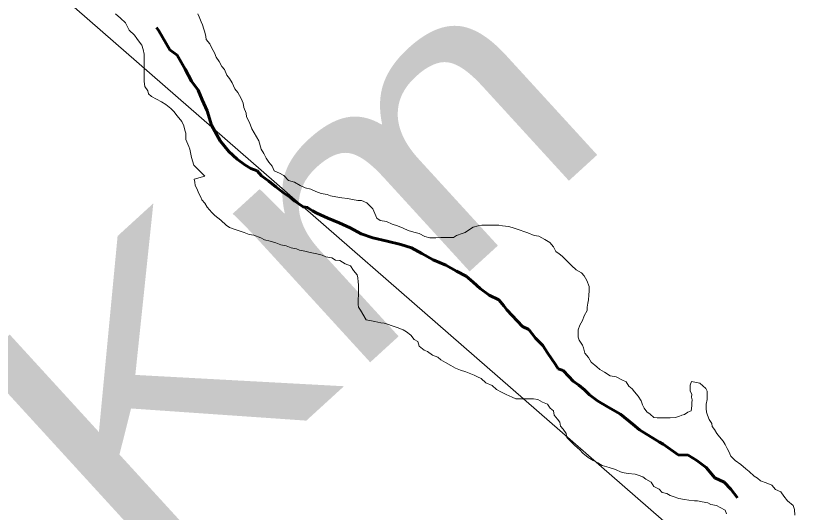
# Model space of a CAD drawing. Extents: x 553962 to 842807, y 8883888 to 9032388.
# Drawn here: x 805957 to 806498, y 9013904 to 9014243 of the extents above; entities that cross this region are included whole.
import ezdxf

# ---------------------------------------------------------------- set-up
doc = ezdxf.new("R2010")
doc.units = 0
doc.header["$LTSCALE"] = 200
doc.linetypes.add('LONG_DASH_SHORT_DASH', pattern=[9.9, 6, -1.2, 1.5, -1.2])
doc.layers.add('1', color=7, linetype='Continuous', lineweight=13)

msp = doc.modelspace()

# ---------------------------------------------------------------- linework, layer by layer
at = {"layer": '1'}
for points in [[(814298.1, 9008867.1), (813458.2, 9010635.2), (812579.3, 9010752.6), (811652, 9011619.1), (810558.4, 9011741.7), (810194, 9012370), (808313, 9013341.6), (806825.8, 9013525.4), (805531, 9014654.6), (804656.1, 9014532)], [(806072.8, 9014162.6), (806072, 9014164.6), (806071.3, 9014167.6), (806070.1, 9014170.6), (806066.8, 9014174.4), (806064.6, 9014177.4), (806062.4, 9014179.4), (806059.1, 9014182.2), (806056.2, 9014184), (806052.7, 9014185.7), (806049.4, 9014187.5), (806047.2, 9014189.5), (806046.7, 9014191.5), (806044.7, 9014194.3), (806044.3, 9014197.8), (806044.3, 9014199.8), (806044.3, 9014203.8), (806044.3, 9014208.1), (806044.4, 9014211.8), (806044.4, 9014214.6), (806044.2, 9014216.6), (806043.7, 9014219.6), (806042.7, 9014222.6), (806041.2, 9014224.6), (806039.2, 9014227.1), (806037.7, 9014229.4), (806034, 9014232.9), (806031.6, 9014237.9), (806028.1, 9014241), (806024.8, 9014244)], [(806072.8, 9014162.6), (806072, 9014164.6), (806071.3, 9014167.6), (806070.1, 9014170.6), (806066.8, 9014174.4), (806064.6, 9014177.4), (806062.4, 9014179.4), (806059.1, 9014182.2), (806056.2, 9014184), (806052.7, 9014185.7), (806049.4, 9014187.5), (806047.2, 9014189.5), (806046.7, 9014191.5), (806044.7, 9014194.3), (806044.3, 9014197.8), (806044.3, 9014199.8), (806044.3, 9014203.8), (806044.3, 9014208.1), (806044.4, 9014211.8), (806044.4, 9014214.6), (806044.2, 9014216.6), (806043.7, 9014219.6), (806042.7, 9014222.6), (806041.2, 9014224.6), (806039.2, 9014227.1), (806037.7, 9014229.4), (806034, 9014232.9), (806031.6, 9014237.9), (806028.1, 9014241), (806024.8, 9014244)], [(806080.9, 9014244.1), (806081.9, 9014241.9), (806083.3, 9014238.6), (806084.1, 9014236.6), (806085.1, 9014233.6), (806085.8, 9014231.6), (806086.5, 9014228.6), (806086.7, 9014226.6), (806089.2, 9014223.5), (806090.5, 9014220.5), (806092.4, 9014217.5), (806093.4, 9014214.5), (806095.6, 9014211.5), (806097.4, 9014208), (806099.1, 9014206), (806100.8, 9014202.2), (806102.6, 9014199.9), (806104.3, 9014196.9), (806106.2, 9014192.9), (806108.2, 9014190.4), (806110.5, 9014186.1), (806111.9, 9014183.1), (806112.4, 9014180.1), (806113.9, 9014176.3), (806114.1, 9014173.6), (806116.1, 9014169.8), (806117.8, 9014165.5), (806119.3, 9014162.8), (806122.5, 9014157.2), (806124.2, 9014151.7), (806125.9, 9014148.7), (806127.6, 9014145.4), (806129.4, 9014142.7), (806131.6, 9014139.9), (806133.1, 9014136.9), (806136.6, 9014135.1), (806139.6, 9014133.6), (806142.8, 9014130.3), (806147, 9014129), (806150.8, 9014126.8), (806154.2, 9014125.2), (806158, 9014124.2), (806161.5, 9014122.7), (806165.2, 9014121.4), (806169.2, 9014120.6), (806171.5, 9014119.8), (806175.2, 9014119.1), (806179.2, 9014118.3), (806183, 9014117.8), (806186.5, 9014117.2), (806190.2, 9014116.5), (806192.7, 9014116.5), (806196.4, 9014114.9), (806200.4, 9014110.9), (806203.1, 9014104.4), (806205.3, 9014102.8), (806209.8, 9014102.1), (806213.6, 9014100.3), (806217.3, 9014099.3), (806221.1, 9014097.7), (806224.6, 9014096), (806228.3, 9014094.9), (806232.1, 9014093.9), (806235.8, 9014091.9)], [(806080.9, 9014244.1), (806081.9, 9014241.9), (806083.3, 9014238.6), (806084.1, 9014236.6), (806085.1, 9014233.6), (806085.8, 9014231.6), (806086.5, 9014228.6), (806086.7, 9014226.6), (806089.2, 9014223.5), (806090.5, 9014220.5), (806092.4, 9014217.5), (806093.4, 9014214.5), (806095.6, 9014211.5), (806097.4, 9014208), (806099.1, 9014206), (806100.8, 9014202.2), (806102.6, 9014199.9), (806104.3, 9014196.9), (806106.2, 9014192.9), (806108.2, 9014190.4), (806110.5, 9014186.1), (806111.9, 9014183.1), (806112.4, 9014180.1), (806113.9, 9014176.3), (806114.1, 9014173.6), (806116.1, 9014169.8), (806117.8, 9014165.5), (806119.3, 9014162.8), (806122.5, 9014157.2), (806124.2, 9014151.7), (806125.9, 9014148.7), (806127.6, 9014145.4), (806129.4, 9014142.7), (806131.6, 9014139.9), (806133.1, 9014136.9), (806136.6, 9014135.1), (806139.6, 9014133.6), (806142.8, 9014130.3), (806147, 9014129), (806150.8, 9014126.8), (806154.2, 9014125.2), (806158, 9014124.2), (806161.5, 9014122.7), (806165.2, 9014121.4), (806169.2, 9014120.6), (806171.5, 9014119.8), (806175.2, 9014119.1), (806179.2, 9014118.3), (806183, 9014117.8), (806186.5, 9014117.2), (806190.2, 9014116.5), (806192.7, 9014116.5), (806196.4, 9014114.9), (806200.4, 9014110.9), (806203.1, 9014104.4), (806205.3, 9014102.8), (806209.8, 9014102.1), (806213.6, 9014100.3), (806217.3, 9014099.3), (806221.1, 9014097.7), (806224.6, 9014096), (806228.3, 9014094.9), (806232.1, 9014093.9), (806235.8, 9014091.9)], [(806235.8, 9014091.9), (806232.1, 9014093.9), (806228.3, 9014094.9), (806224.6, 9014096), (806221.1, 9014097.7), (806217.3, 9014099.3), (806213.6, 9014100.3), (806209.8, 9014102.1), (806205.3, 9014102.8), (806203.1, 9014104.4), (806200.4, 9014110.9), (806196.4, 9014114.9), (806192.7, 9014116.5), (806190.2, 9014116.5), (806186.5, 9014117.2), (806183, 9014117.8), (806179.2, 9014118.3), (806175.2, 9014119.1), (806171.5, 9014119.8), (806169.2, 9014120.6), (806165.2, 9014121.4), (806161.5, 9014122.7), (806158, 9014124.2), (806154.2, 9014125.2), (806150.8, 9014126.8), (806147, 9014129), (806142.8, 9014130.3), (806139.6, 9014133.6), (806136.6, 9014135.1), (806133.1, 9014136.9), (806131.6, 9014139.9), (806129.4, 9014142.7), (806127.6, 9014145.4), (806125.9, 9014148.7), (806124.2, 9014151.7), (806122.5, 9014157.2), (806119.3, 9014162.8), (806117.8, 9014165.5), (806116.1, 9014169.8), (806114.1, 9014173.6), (806113.9, 9014176.3), (806112.4, 9014180.1), (806111.9, 9014183.1), (806110.5, 9014186.1), (806108.2, 9014190.4), (806106.2, 9014192.9), (806104.3, 9014196.9), (806102.6, 9014199.9), (806100.8, 9014202.2), (806099.1, 9014206), (806097.4, 9014208), (806095.6, 9014211.5), (806093.4, 9014214.5), (806092.4, 9014217.5), (806090.5, 9014220.5), (806089.2, 9014223.5), (806086.7, 9014226.6), (806086.5, 9014228.6), (806085.8, 9014231.6), (806085.1, 9014233.6), (806084.1, 9014236.6), (806083.3, 9014238.6), (806081.9, 9014241.9), (806080.9, 9014244.1)], [(806326.4, 9013967.1), (806324.2, 9013969.9), (806323.7, 9013972.9), (806321.4, 9013974.7), (806319.5, 9013977.4), (806316.2, 9013978.9), (806313, 9013980.5), (806310, 9013981), (806307.2, 9013981), (806303.2, 9013981), (806301, 9013981.1), (806298, 9013981.1), (806295.5, 9013982.3), (806291.5, 9013984.1), (806288.2, 9013985.6), (806284.8, 9013987.4), (806281.8, 9013990.2), (806277.5, 9013992), (806274.3, 9013995), (806271.8, 9013996), (806269.6, 9013997.3), (806266.1, 9013998.6), (806263.8, 9013999.6), (806260.3, 9014000.6), (806256.9, 9014001.9), (806253.6, 9014003.9), (806250.1, 9014005.9), (806246.9, 9014007.7), (806244.7, 9014009.5), (806241.2, 9014011), (806237.7, 9014013.5), (806235.4, 9014014.3), (806232, 9014017.1), (806231, 9014020.3), (806228.5, 9014021.6), (806226.3, 9014024.6), (806223.3, 9014026.9), (806221, 9014028.1), (806217.1, 9014029.9), (806213.6, 9014030.9), (806210.3, 9014032), (806208.1, 9014032.7), (806205.8, 9014033), (806201.8, 9014034), (806195.8, 9014035.1), (806191.9, 9014041.6), (806190.7, 9014043.6), (806190.4, 9014045.6), (806190.4, 9014049.1), (806190.5, 9014051.9), (806190.5, 9014055.4), (806190.5, 9014058.9), (806190.3, 9014060.9), (806190.1, 9014063.7), (806189.6, 9014065.7), (806187.3, 9014068.7), (806185.1, 9014071.9), (806181.4, 9014073.2), (806177.9, 9014075.5), (806174.9, 9014075.8), (806172.4, 9014077.3), (806168.2, 9014078.1), (806165.7, 9014079.3), (806162.2, 9014080.1), (806157.7, 9014081.1), (806153.9, 9014081.9), (806150.4, 9014082.7), (806148.2, 9014083.5), (806144.7, 9014084.2), (806141.2, 9014085.5), (806137.7, 9014086.3), (806134.2, 9014087.6), (806130.2, 9014088.8), (806126.5, 9014089.6), (806124, 9014091.1), (806119.2, 9014092.9), (806116, 9014093.4), (806112.5, 9014094.7), (806107, 9014096.5), (806102.5, 9014098), (806100.3, 9014099.8), (806096.6, 9014103.1), (806092.6, 9014106.3), (806090.6, 9014108.4), (806087.4, 9014111.9), (806085.6, 9014114.7), (806083.7, 9014116.9), (806082.9, 9014118.9), (806081.7, 9014121.4), (806080.2, 9014124.7), (806079.2, 9014126.7), (806078.8, 9014129), (806078.5, 9014131), (806085.8, 9014133.2), (806078.3, 9014140.7), (806076.6, 9014146), (806076.1, 9014148.3), (806075.4, 9014151.5), (806074.7, 9014153.5), (806072.7, 9014158.3), (806072.8, 9014162.6)], [(806326.4, 9013967.1), (806324.2, 9013969.9), (806323.7, 9013972.9), (806321.4, 9013974.7), (806319.5, 9013977.4), (806316.2, 9013978.9), (806313, 9013980.5), (806310, 9013981), (806307.2, 9013981), (806303.2, 9013981), (806301, 9013981.1), (806298, 9013981.1), (806295.5, 9013982.3), (806291.5, 9013984.1), (806288.2, 9013985.6), (806284.8, 9013987.4), (806281.8, 9013990.2), (806277.5, 9013992), (806274.3, 9013995), (806271.8, 9013996), (806269.6, 9013997.3), (806266.1, 9013998.6), (806263.8, 9013999.6), (806260.3, 9014000.6), (806256.9, 9014001.9), (806253.6, 9014003.9), (806250.1, 9014005.9), (806246.9, 9014007.7), (806244.7, 9014009.5), (806241.2, 9014011), (806237.7, 9014013.5), (806235.4, 9014014.3), (806232, 9014017.1), (806231, 9014020.3), (806228.5, 9014021.6), (806226.3, 9014024.6), (806223.3, 9014026.9), (806221, 9014028.1), (806217.1, 9014029.9), (806213.6, 9014030.9), (806210.3, 9014032), (806208.1, 9014032.7), (806205.8, 9014033), (806201.8, 9014034), (806195.8, 9014035.1), (806191.9, 9014041.6), (806190.7, 9014043.6), (806190.4, 9014045.6), (806190.4, 9014049.1), (806190.5, 9014051.9), (806190.5, 9014055.4), (806190.5, 9014058.9), (806190.3, 9014060.9), (806190.1, 9014063.7), (806189.6, 9014065.7), (806187.3, 9014068.7), (806185.1, 9014071.9), (806181.4, 9014073.2), (806177.9, 9014075.5), (806174.9, 9014075.8), (806172.4, 9014077.3), (806168.2, 9014078.1), (806165.7, 9014079.3), (806162.2, 9014080.1), (806157.7, 9014081.1), (806153.9, 9014081.9), (806150.4, 9014082.7), (806148.2, 9014083.5), (806144.7, 9014084.2), (806141.2, 9014085.5), (806137.7, 9014086.3), (806134.2, 9014087.6), (806130.2, 9014088.8), (806126.5, 9014089.6), (806124, 9014091.1), (806119.2, 9014092.9), (806116, 9014093.4), (806112.5, 9014094.7), (806107, 9014096.5), (806102.5, 9014098), (806100.3, 9014099.8), (806096.6, 9014103.1), (806092.6, 9014106.3), (806090.6, 9014108.4), (806087.4, 9014111.9), (806085.6, 9014114.7), (806083.7, 9014116.9), (806082.9, 9014118.9), (806081.7, 9014121.4), (806080.2, 9014124.7), (806079.2, 9014126.7), (806078.8, 9014129), (806078.5, 9014131), (806085.8, 9014133.2), (806078.3, 9014140.7), (806076.6, 9014146), (806076.1, 9014148.3), (806075.4, 9014151.5), (806074.7, 9014153.5), (806072.7, 9014158.3), (806072.8, 9014162.6)], [(806235.8, 9014091.9), (806239.3, 9014091.1), (806241.3, 9014091.1), (806243.3, 9014091.1), (806246.8, 9014091.3), (806249.8, 9014091.3), (806253.5, 9014091.3), (806255.5, 9014091.2), (806257.6, 9014092.7), (806261.3, 9014094), (806263.3, 9014094.7), (806266.3, 9014096.7), (806268.8, 9014098.4), (806272.4, 9014099.2), (806274.9, 9014099.6), (806278.9, 9014099.6), (806282.4, 9014099.6), (806286.4, 9014099.6), (806288.9, 9014099.3), (806292.9, 9014098.8), (806295.6, 9014098), (806300.3, 9014096.5), (806304.1, 9014095.2), (806306.3, 9014094.4), (806310.6, 9014092.6), (806313.8, 9014092.1), (806317.8, 9014089.8), (806321.3, 9014087.8), (806323.8, 9014084.8), (806325.2, 9014081.8), (806327.5, 9014080), (806329.7, 9014078.5), (806333, 9014075.2), (806335.9, 9014072.2), (806339.2, 9014069.2), (806342.9, 9014067.1), (806344.6, 9014065.1), (806346.4, 9014061.9), (806348.1, 9014057.8), (806348.1, 9014054.8), (806347.8, 9014051.8), (806347.5, 9014048.6), (806347.2, 9014046.3), (806346.7, 9014043.6), (806346.7, 9014041.3), (806344.7, 9014037.8), (806343.4, 9014034.6), (806341.6, 9014031.3), (806340.6, 9014028.1), (806340.6, 9014025.1), (806340.6, 9014023.1), (806341.3, 9014021.1), (806343.5, 9014017.8), (806344.2, 9014015.8), (806345.2, 9014012.3), (806347.5, 9014009.3), (806349.4, 9014006), (806353.2, 9014003), (806355.4, 9014001.2), (806358.6, 9013999.2), (806362.4, 9013996.7), (806366.4, 9013996.1), (806370.3, 9013994.1), (806373.3, 9013992.6), (806375.1, 9013989.8), (806377.3, 9013987.8), (806379, 9013985.8), (806381.5, 9013982.8), (806383.5, 9013979.8), (806384.5, 9013977), (806385.7, 9013974.7), (806387.4, 9013972.2), (806389.7, 9013970.5), (806392.2, 9013968.4), (806394.4, 9013968.2), (806396.7, 9013968.2), (806399.2, 9013968.1), (806401.2, 9013968.1), (806403.4, 9013968.1), (806406.7, 9013968.3), (806409.2, 9013969.1), (806411.2, 9013969.8), (806413.2, 9013970.3), (806415.5, 9013972), (806417.7, 9013972.8), (806418.2, 9013976.3), (806418.2, 9013978.3), (806418.3, 9013980.3), (806418, 9013982.3), (806418.1, 9013984.3), (806417.1, 9013986.3), (806417.1, 9013988.5), (806417.1, 9013990.5), (806417.9, 9013993), (806423.6, 9013991.8), (806427.6, 9013988.2), (806428.6, 9013986.2), (806428.5, 9013983), (806428.5, 9013980.7), (806428, 9013977.5), (806428, 9013974.5)], [(806235.8, 9014091.9), (806239.3, 9014091.1), (806241.3, 9014091.1), (806243.3, 9014091.1), (806246.8, 9014091.3), (806249.8, 9014091.3), (806253.5, 9014091.3), (806255.5, 9014091.2), (806257.6, 9014092.7), (806261.3, 9014094), (806263.3, 9014094.7), (806266.3, 9014096.7), (806268.8, 9014098.4), (806272.4, 9014099.2), (806274.9, 9014099.6), (806278.9, 9014099.6), (806282.4, 9014099.6), (806286.4, 9014099.6), (806288.9, 9014099.3), (806292.9, 9014098.8), (806295.6, 9014098), (806300.3, 9014096.5), (806304.1, 9014095.2), (806306.3, 9014094.4), (806310.6, 9014092.6), (806313.8, 9014092.1), (806317.8, 9014089.8), (806321.3, 9014087.8), (806323.8, 9014084.8), (806325.2, 9014081.8), (806327.5, 9014080), (806329.7, 9014078.5), (806333, 9014075.2), (806335.9, 9014072.2), (806339.2, 9014069.2), (806342.9, 9014067.1), (806344.6, 9014065.1), (806346.4, 9014061.9), (806348.1, 9014057.8), (806348.1, 9014054.8), (806347.8, 9014051.8), (806347.5, 9014048.6), (806347.2, 9014046.3), (806346.7, 9014043.6), (806346.7, 9014041.3), (806344.7, 9014037.8), (806343.4, 9014034.6), (806341.6, 9014031.3), (806340.6, 9014028.1), (806340.6, 9014025.1), (806340.6, 9014023.1), (806341.3, 9014021.1), (806343.5, 9014017.8), (806344.2, 9014015.8), (806345.2, 9014012.3), (806347.5, 9014009.3), (806349.4, 9014006), (806353.2, 9014003), (806355.4, 9014001.2), (806358.6, 9013999.2), (806362.4, 9013996.7), (806366.4, 9013996.1), (806370.3, 9013994.1), (806373.3, 9013992.6), (806375.1, 9013989.8), (806377.3, 9013987.8), (806379, 9013985.8), (806381.5, 9013982.8), (806383.5, 9013979.8), (806384.5, 9013977), (806385.7, 9013974.7), (806387.4, 9013972.2), (806389.7, 9013970.5), (806392.2, 9013968.4), (806394.4, 9013968.2), (806396.7, 9013968.2), (806399.2, 9013968.1), (806401.2, 9013968.1), (806403.4, 9013968.1), (806406.7, 9013968.3), (806409.2, 9013969.1), (806411.2, 9013969.8), (806413.2, 9013970.3), (806415.5, 9013972), (806417.7, 9013972.8), (806418.2, 9013976.3), (806418.2, 9013978.3), (806418.3, 9013980.3), (806418, 9013982.3), (806418.1, 9013984.3), (806417.1, 9013986.3), (806417.1, 9013988.5), (806417.1, 9013990.5), (806417.9, 9013993), (806423.6, 9013991.8), (806427.6, 9013988.2), (806428.6, 9013986.2), (806428.5, 9013983), (806428.5, 9013980.7), (806428, 9013977.5), (806428, 9013974.5)], [(806428, 9013974.5), (806428, 9013977.5), (806428.5, 9013980.7), (806428.5, 9013983), (806428.6, 9013986.2), (806427.6, 9013988.2), (806423.6, 9013991.8), (806417.9, 9013993), (806417.1, 9013990.5), (806417.1, 9013988.5), (806417.1, 9013986.3), (806418.1, 9013984.3), (806418, 9013982.3), (806418.3, 9013980.3), (806418.2, 9013978.3), (806418.2, 9013976.3), (806417.7, 9013972.8), (806415.5, 9013972), (806413.2, 9013970.3), (806411.2, 9013969.8), (806409.2, 9013969.1), (806406.7, 9013968.3), (806403.4, 9013968.1), (806401.2, 9013968.1), (806399.2, 9013968.1), (806396.7, 9013968.2), (806394.4, 9013968.2), (806392.2, 9013968.4), (806389.7, 9013970.5), (806387.4, 9013972.2), (806385.7, 9013974.7), (806384.5, 9013977), (806383.5, 9013979.8), (806381.5, 9013982.8), (806379, 9013985.8), (806377.3, 9013987.8), (806375.1, 9013989.8), (806373.3, 9013992.6), (806370.3, 9013994.1), (806366.4, 9013996.1), (806362.4, 9013996.7), (806358.6, 9013999.2), (806355.4, 9014001.2), (806353.2, 9014003), (806349.4, 9014006), (806347.5, 9014009.3), (806345.2, 9014012.3), (806344.2, 9014015.8), (806343.5, 9014017.8), (806341.3, 9014021.1), (806340.6, 9014023.1), (806340.6, 9014025.1), (806340.6, 9014028.1), (806341.6, 9014031.3), (806343.4, 9014034.6), (806344.7, 9014037.8), (806346.7, 9014041.3), (806346.7, 9014043.6), (806347.2, 9014046.3), (806347.5, 9014048.6), (806347.8, 9014051.8), (806348.1, 9014054.8), (806348.1, 9014057.8), (806346.4, 9014061.9), (806344.6, 9014065.1), (806342.9, 9014067.1), (806339.2, 9014069.2), (806335.9, 9014072.2), (806333, 9014075.2), (806329.7, 9014078.5), (806327.5, 9014080), (806325.2, 9014081.8), (806323.8, 9014084.8), (806321.3, 9014087.8), (806317.8, 9014089.8), (806313.8, 9014092.1), (806310.6, 9014092.6), (806306.3, 9014094.4), (806304.1, 9014095.2), (806300.3, 9014096.5), (806295.6, 9014098), (806292.9, 9014098.8), (806288.9, 9014099.3), (806286.4, 9014099.6), (806282.4, 9014099.6), (806278.9, 9014099.6), (806274.9, 9014099.6), (806272.4, 9014099.2), (806268.8, 9014098.4), (806266.3, 9014096.7), (806263.3, 9014094.7), (806261.3, 9014094), (806257.6, 9014092.7), (806255.5, 9014091.2), (806253.5, 9014091.3), (806249.8, 9014091.3), (806246.8, 9014091.3), (806243.3, 9014091.1), (806241.3, 9014091.1), (806239.3, 9014091.1), (806235.8, 9014091.9)], [(806428, 9013974.5), (806428.2, 9013971.9), (806428.9, 9013969.9), (806429.9, 9013966.9), (806431.7, 9013964.2), (806432.1, 9013962.2), (806433.6, 9013960.1), (806435.3, 9013957.4), (806437.1, 9013955.1), (806439.6, 9013952.1), (806440.8, 9013949.8), (806442.3, 9013947.1), (806443.5, 9013945.1), (806444.7, 9013942), (806447.7, 9013939), (806451.5, 9013936.2), (806454.9, 9013933.2), (806457.2, 9013931.5), (806460.6, 9013928.2), (806462.9, 9013926.9), (806465.1, 9013925.1), (806468.9, 9013923.6), (806472.8, 9013922.1), (806475.3, 9013919.1), (806478.8, 9013917.5), (806481, 9013914.5), (806483.5, 9013911.5), (806487.2, 9013908.2), (806488.2, 9013905.5), (806488.5, 9013901.7)], [(806428, 9013974.5), (806428.2, 9013971.9), (806428.9, 9013969.9), (806429.9, 9013966.9), (806431.7, 9013964.2), (806432.1, 9013962.2), (806433.6, 9013960.1), (806435.3, 9013957.4), (806437.1, 9013955.1), (806439.6, 9013952.1), (806440.8, 9013949.8), (806442.3, 9013947.1), (806443.5, 9013945.1), (806444.7, 9013942), (806447.7, 9013939), (806451.5, 9013936.2), (806454.9, 9013933.2), (806457.2, 9013931.5), (806460.6, 9013928.2), (806462.9, 9013926.9), (806465.1, 9013925.1), (806468.9, 9013923.6), (806472.8, 9013922.1), (806475.3, 9013919.1), (806478.8, 9013917.5), (806481, 9013914.5), (806483.5, 9013911.5), (806487.2, 9013908.2), (806488.2, 9013905.5), (806488.5, 9013901.7)], [(806488.5, 9013901.7), (806488.2, 9013905.5), (806487.2, 9013908.2), (806483.5, 9013911.5), (806481, 9013914.5), (806478.8, 9013917.5), (806475.3, 9013919.1), (806472.8, 9013922.1), (806468.9, 9013923.6), (806465.1, 9013925.1), (806462.9, 9013926.9), (806460.6, 9013928.2), (806457.2, 9013931.5), (806454.9, 9013933.2), (806451.5, 9013936.2), (806447.7, 9013939), (806444.7, 9013942), (806443.5, 9013945.1), (806442.3, 9013947.1), (806440.8, 9013949.8), (806439.6, 9013952.1), (806437.1, 9013955.1), (806435.3, 9013957.4), (806433.6, 9013960.1), (806432.1, 9013962.2), (806431.7, 9013964.2), (806429.9, 9013966.9), (806428.9, 9013969.9), (806428.2, 9013971.9), (806428, 9013974.5)], [(806441.7, 9013902.5), (806441, 9013905), (806437.5, 9013906.8), (806435, 9013908.3), (806431.2, 9013908.8), (806429, 9013910.1), (806425.2, 9013910.6), (806422, 9013911.4), (806420, 9013911.4), (806416, 9013911.9), (806413.2, 9013912.2), (806409.2, 9013913), (806405.5, 9013914.3), (806403.3, 9013915), (806401, 9013916.3), (806397.8, 9013917.1), (806395.8, 9013919.3), (806392.3, 9013921.1), (806390.3, 9013924.1), (806386.8, 9013926.2), (806384.6, 9013927.7), (806381.6, 9013928.9), (806379.4, 9013929.7), (806374.6, 9013930), (806370.6, 9013930.8), (806365.4, 9013933.1), (806361.6, 9013934.1), (806356.9, 9013935.6), (806353.9, 9013937.4), (806350.7, 9013938.9), (806347.4, 9013940.9), (806343.7, 9013944), (806341.7, 9013946.2), (806338, 9013949.5), (806336, 9013951.5), (806332.8, 9013954.6), (806332.3, 9013957.3), (806330.3, 9013960.3), (806328.6, 9013962.3), (806328.1, 9013965.1), (806326.4, 9013967.1)], [(806441.7, 9013902.5), (806441, 9013905), (806437.5, 9013906.8), (806435, 9013908.3), (806431.2, 9013908.8), (806429, 9013910.1), (806425.2, 9013910.6), (806422, 9013911.4), (806420, 9013911.4), (806416, 9013911.9), (806413.2, 9013912.2), (806409.2, 9013913), (806405.5, 9013914.3), (806403.3, 9013915), (806401, 9013916.3), (806397.8, 9013917.1), (806395.8, 9013919.3), (806392.3, 9013921.1), (806390.3, 9013924.1), (806386.8, 9013926.2), (806384.6, 9013927.7), (806381.6, 9013928.9), (806379.4, 9013929.7), (806374.6, 9013930), (806370.6, 9013930.8), (806365.4, 9013933.1), (806361.6, 9013934.1), (806356.9, 9013935.6), (806353.9, 9013937.4), (806350.7, 9013938.9), (806347.4, 9013940.9), (806343.7, 9013944), (806341.7, 9013946.2), (806338, 9013949.5), (806336, 9013951.5), (806332.8, 9013954.6), (806332.3, 9013957.3), (806330.3, 9013960.3), (806328.6, 9013962.3), (806328.1, 9013965.1), (806326.4, 9013967.1)]]:
    msp.add_lwpolyline(points, dxfattribs=at)
at = {"layer": '1', "linetype": 'LONG_DASH_SHORT_DASH', "lineweight": 60}
for points in [[(806155.9, 9014111.8), (806152.9, 9014112.1), (806149.9, 9014114.3), (806147.1, 9014116.1), (806144.2, 9014118.6), (806139.4, 9014121.7), (806134.2, 9014125.9), (806129.5, 9014129.7), (806124.3, 9014133.5), (806121.5, 9014136.8), (806117, 9014138.5), (806113.1, 9014140.8), (806107.8, 9014144.8), (806102.1, 9014149.9), (806096.2, 9014157.2), (806090.2, 9014168), (806087.3, 9014177.7), (806083.9, 9014185.3), (806081.2, 9014191.8), (806076.7, 9014198.1), (806072.2, 9014206.3), (806066.8, 9014215.9), (806061.8, 9014219.4), (806054.2, 9014232.5), (806052.8, 9014234.8)], [(806155.9, 9014111.8), (806152.9, 9014112.1), (806149.9, 9014114.3), (806147.1, 9014116.1), (806144.2, 9014118.6), (806139.4, 9014121.7), (806134.2, 9014125.9), (806129.5, 9014129.7), (806124.3, 9014133.5), (806121.5, 9014136.8), (806117, 9014138.5), (806113.1, 9014140.8), (806107.8, 9014144.8), (806102.1, 9014149.9), (806096.2, 9014157.2), (806090.2, 9014168), (806087.3, 9014177.7), (806083.9, 9014185.3), (806081.2, 9014191.8), (806076.7, 9014198.1), (806072.2, 9014206.3), (806066.8, 9014215.9), (806061.8, 9014219.4), (806054.2, 9014232.5), (806052.8, 9014234.8)], [(806449.2, 9013913.4), (806444.8, 9013919.3), (806440.1, 9013924.1), (806433.9, 9013927.2), (806427.9, 9013934.2), (806421.5, 9013939), (806415.7, 9013942.5), (806408.7, 9013942.8), (806398.5, 9013950.1), (806396, 9013951.4), (806382.3, 9013960), (806378.1, 9013963.5), (806369.4, 9013970.6), (806361, 9013975.3), (806353.7, 9013979.6), (806348.3, 9013983.7), (806344.8, 9013987.2), (806341.1, 9013990.5), (806337.1, 9013993.2), (806334.1, 9013996.3), (806330.4, 9014000.5), (806326.9, 9014001.6), (806325.1, 9014004.6), (806319.5, 9014012.6), (806316.5, 9014017.6), (806311.5, 9014022.4), (806306.8, 9014028.4), (806302.6, 9014030.5), (806291.9, 9014041.8), (806289.7, 9014044.5), (806286.4, 9014048.6), (806279.7, 9014051.8), (806273.7, 9014056.4), (806268.8, 9014060.7), (806264.1, 9014064.9), (806257.6, 9014068.2), (806250.3, 9014072.3), (806241.6, 9014076.1), (806233.9, 9014080.4), (806226.7, 9014084.2), (806219.4, 9014086.5), (806210.2, 9014088.8), (806200.5, 9014091.1), (806192.5, 9014093.8), (806185, 9014097.9), (806177.3, 9014101.2), (806169.6, 9014104.5), (806162.1, 9014108), (806159.1, 9014109.5), (806155.9, 9014111.8)], [(806449.2, 9013913.4), (806444.8, 9013919.3), (806440.1, 9013924.1), (806433.9, 9013927.2), (806427.9, 9013934.2), (806421.5, 9013939), (806415.7, 9013942.5), (806408.7, 9013942.8), (806398.5, 9013950.1), (806396, 9013951.4), (806382.3, 9013960), (806378.1, 9013963.5), (806369.4, 9013970.6), (806361, 9013975.3), (806353.7, 9013979.6), (806348.3, 9013983.7), (806344.8, 9013987.2), (806341.1, 9013990.5), (806337.1, 9013993.2), (806334.1, 9013996.3), (806330.4, 9014000.5), (806326.9, 9014001.6), (806325.1, 9014004.6), (806319.5, 9014012.6), (806316.5, 9014017.6), (806311.5, 9014022.4), (806306.8, 9014028.4), (806302.6, 9014030.5), (806291.9, 9014041.8), (806289.7, 9014044.5), (806286.4, 9014048.6), (806279.7, 9014051.8), (806273.7, 9014056.4), (806268.8, 9014060.7), (806264.1, 9014064.9), (806257.6, 9014068.2), (806250.3, 9014072.3), (806241.6, 9014076.1), (806233.9, 9014080.4), (806226.7, 9014084.2), (806219.4, 9014086.5), (806210.2, 9014088.8), (806200.5, 9014091.1), (806192.5, 9014093.8), (806185, 9014097.9), (806177.3, 9014101.2), (806169.6, 9014104.5), (806162.1, 9014108), (806159.1, 9014109.5), (806155.9, 9014111.8)]]:
    msp.add_lwpolyline(points, dxfattribs=at)

# ---------------------------------------------------------------- texts
at = {"layer": '1'}
for s, height, rotation, width, p in [('DN450/10,2Km', 180, 42.437, 1.25, (804850, 9012773)), ('R I O   S Ã O   F R A N C I S C O', 500, 332.036, 0.9, (805039.4, 9013778.6))]:
    msp.add_text(s, height=height, rotation=rotation, dxfattribs=dict(at, width=width)).set_placement(p)

doc.saveas('drawing.dxf')
